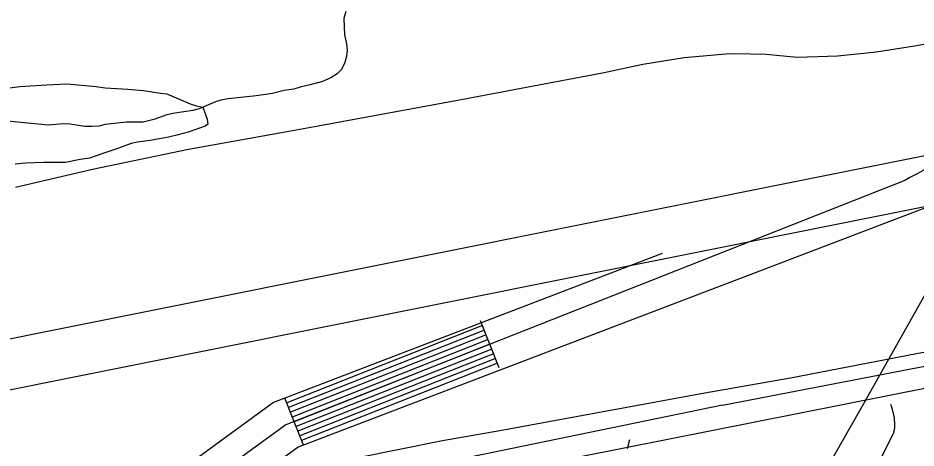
# Model space of a CAD drawing. Extents: x 3146026 to 3183936, y 897894 to 923344.
# Drawn here: x 3160137 to 3160670, y 910637 to 910893 of the extents above; entities that cross this region are included whole.
import ezdxf

# ---------------------------------------------------------------- set-up
doc = ezdxf.new("R2010")
doc.units = 0
for name, color, linetype in [('V-LEVE-TOET', 7, 'Continuous'), ('V-ROAD-CNTR', 7, 'Continuous'), ('V-SITE-STRC', 7, 'Continuous'), ('V-SITE-VEGE', 7, 'Continuous'), ('V-SURV-LINE', 7, 'Continuous'), ('V-TOPO-SHOR', 7, 'Continuous')]:
    doc.layers.add(name, color=color, linetype=linetype)

msp = doc.modelspace()

# ---------------------------------------------------------------- linework, layer by layer
at = {"layer": 'V-LEVE-TOET'}
for points in [[(3160688.16, 910879.43), (3160669.59, 910876.05), (3160650.73, 910873.03), (3160645.18, 910872.22), (3160623.76, 910870.04), (3160599.92, 910869.31), (3160581.42, 910871.22), (3160562.84, 910871.53), (3160557.5, 910871.32), (3160532.74, 910869.07), (3160508.16, 910865.26), (3160485.25, 910860.27), (3160400.41, 910844.21), (3160315.47, 910828.57), (3160295.75, 910825), (3160238.41, 910814.67), (3160181.36, 910802.81), (3160135.73, 910792.15)], [(3161298.22, 910824.08), (3161173.6, 910799.83), (3161098.37, 910783.55), (3161060.65, 910775.65), (3160965.45, 910755.05), (3160927.44, 910747.25), (3160854.24, 910731.63), (3160794.44, 910720.08), (3160744.98, 910708.21), (3160695.18, 910697.87), (3160670.65, 910693.37), (3160595.86, 910678.87), (3160544.99, 910669.93), (3160423.32, 910647.58), (3160389.26, 910641.61), (3160312.6, 910626.24), (3160293.9, 910622.24), (3160261.3, 910614.51), (3160253.19, 910612.59), (3160207.05, 910604.81), (3160178.9, 910599.27), (3160132.39, 910591.89), (3160086.16, 910582.95)]]:
    msp.add_lwpolyline(points, dxfattribs=at)
at = {"layer": 'V-ROAD-CNTR'}
for p, q in [((3160422.93, 910685.07), (3160411.9, 910712.97)), ((3160306.68, 910639.11), (3160295.65, 910667.01))]:
    msp.add_line(p, q, dxfattribs=at)
for points in [[(3162638.17, 911023.36), (3161582.07, 910852.64), (3160471.1, 910632.13), (3159717.28, 910482.35)], [(3160663.7, 910796.37), (3160296.26, 910651.12), (3160253.33, 910619.88), (3160238.77, 910594.61), (3160226.55, 910558.19), (3160230.42, 910541.05), (3160242.14, 910511.58), (3160255.51, 910501.43), (3160258.73, 910491.57), (3160257.42, 910481.38), (3160252.85, 910469.18), (3159523.56, 909188.06)], [(3160685.84, 910783.74), (3160303.54, 910637.87), (3160264.74, 910609.63), (3160252.52, 910588.42), (3160242.1, 910557.4), (3160244.79, 910545.5), (3160254.53, 910521), (3160260.88, 910516.19)], [(3160519.73, 910752.92), (3160288.97, 910664.37), (3160241.93, 910630.14), (3160225.03, 910600.81), (3160210.99, 910558.98), (3160216.05, 910536.6), (3160229.74, 910502.16), (3160242.71, 910492.31), (3160243.42, 910490.13), (3160242.77, 910485.02), (3160239.22, 910475.56), (3159510.55, 909195.52)], [(3160413, 910710.18), (3160296.76, 910664.22)], [(3160414.11, 910707.39), (3160297.86, 910661.43)], [(3160415.21, 910704.6), (3160298.96, 910658.64)], [(3160416.31, 910701.81), (3160300.07, 910655.85)], [(3160417.42, 910699.02), (3160301.17, 910653.06)], [(3160418.52, 910696.23), (3160302.27, 910650.27)], [(3160419.62, 910693.44), (3160303.38, 910647.48)], [(3160420.73, 910690.65), (3160304.48, 910644.69)], [(3160421.83, 910687.86), (3160305.58, 910641.9)], [(3160655.32, 910663.52), (3160655.81, 910661.93), (3160656.19, 910660.6), (3160656.51, 910659.35), (3160656.78, 910658.2), (3160657.01, 910657.12), (3160657.19, 910656.13), (3160657.33, 910655.22), (3160657.44, 910654.38), (3160657.52, 910653.62), (3160657.58, 910652.92), (3160657.62, 910652.28), (3160657.64, 910651.79), (3160657.64, 910650.65), (3160657.61, 910649.8), (3160657.55, 910649.11), (3160657.48, 910648.53), (3160657.41, 910648.06), (3160657.33, 910647.67), (3160657.28, 910647.44), (3160657.11, 910646.8), (3160657, 910646.44), (3160656.94, 910646.27), (3160656.78, 910645.87), (3160656.57, 910645.4), (3160654.72, 910641.66), (3160653.02, 910638.28), (3160646.77, 910626.12)], [(3160499.07, 910637.13), (3160500.54, 910642.57)]]:
    msp.add_lwpolyline(points, dxfattribs=at)
msp.add_spline([(3160721.04, 910872.17), (3160706.38, 910827.54), (3160663.7, 910796.37)], degree=3, dxfattribs=at)
at = {"layer": 'V-SITE-STRC'}
for p, q in [((3160737.32, 910838.03), (3160639.14, 910663.76)), ((3160639.14, 910663.76), (3160545.21, 910498.73))]:
    msp.add_line(p, q, dxfattribs=at)
at = {"layer": 'V-SITE-VEGE'}
for points in [[(3160121.45, 910850.02), (3160138.22, 910852.22), (3160141.16, 910852.23), (3160154.16, 910853.14), (3160166.33, 910853.63), (3160183.54, 910852.05), (3160188.99, 910851.24), (3160202.43, 910850.47), (3160211.66, 910849.69), (3160221.74, 910848.07), (3160225.52, 910847.67), (3160239.4, 910841.87), (3160243.18, 910840.63), (3160246.96, 910839.81), (3160249.52, 910832.7)], [(3160249.52, 910832.7), (3160249.95, 910829.76), (3160248.28, 910828.49), (3160238.23, 910825.08), (3160232.37, 910823.37), (3160226.5, 910822.08), (3160216.86, 910820.35), (3160208.06, 910819.04), (3160204.29, 910818.18), (3160195.91, 910815.19), (3160188.79, 910812.64), (3160179.58, 910809.65), (3160174.13, 910808.78), (3160165.33, 910807.05), (3160162.39, 910807.04), (3160159.45, 910807.02), (3160152.32, 910806.98), (3160141.83, 910806.5), (3160135.54, 910806.05)]]:
    msp.add_lwpolyline(points, dxfattribs=at)
at = {"layer": 'V-SURV-LINE'}
for points in [[(3159791, 910634), (3160772.42, 910830.61)], [(3160778.32, 910801.2), (3159796.91, 910604.59)]]:
    msp.add_lwpolyline(points, dxfattribs=at)
at = {"layer": 'V-TOPO-SHOR'}
msp.add_line((3160555.59, 910662.89), (3160291.15, 910608.55), dxfattribs=at)
for points in [[(3160331.89, 910896.64), (3160330.68, 910892.54), (3160331.14, 910882.71), (3160332.2, 910877.39), (3160332.63, 910873.5), (3160332.24, 910870.22), (3160331.23, 910866.32), (3160329.21, 910862.21), (3160326.76, 910859.74), (3160322.89, 910857.26), (3160317.98, 910855.18), (3160309.8, 910852.88), (3160305.3, 910851.83), (3160301, 910850.58), (3160295.27, 910849.73), (3160288.32, 910848.05), (3160278.7, 910846.56), (3160261.91, 910844.83), (3160258.43, 910844.2), (3160254.54, 910842.95), (3160244.73, 910838.8), (3160241.05, 910837.96), (3160230.41, 910836.26), (3160225.5, 910835.2), (3160217.93, 910832.5), (3160211.59, 910831.03), (3160201.55, 910830.97), (3160188.86, 910829.47), (3160185.18, 910828.63), (3160181.29, 910828.4), (3160176.78, 910828.38), (3160168.17, 910829.77), (3160164.07, 910829.95), (3160155.06, 910829.08), (3160141.12, 910830.64), (3160122.47, 910832.38)], [(3160555.59, 910662.89), (3160898.29, 910729), (3160982.38, 910748.95)]]:
    msp.add_lwpolyline(points, dxfattribs=at)

doc.saveas('drawing.dxf')
